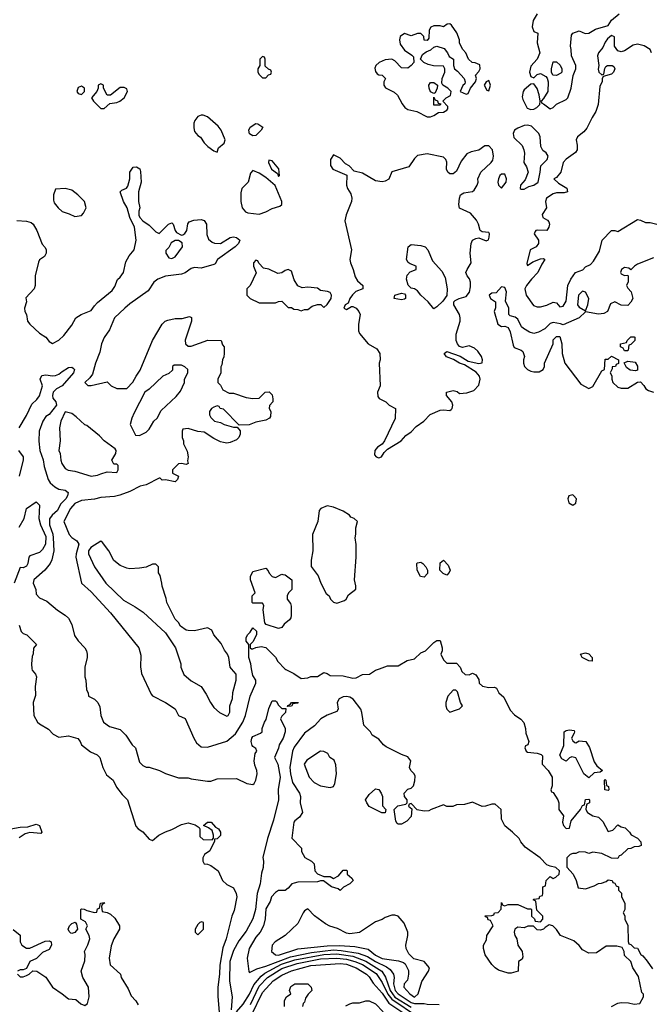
# Model space of a CAD drawing. Header units: inches. Extents: x 2380053 to 2584298, y 380219 to 546618.
# Tile 323 of 656: x 2522068 to 2525976, y 427924 to 434014. Entities that reach past the tile are written whole.
import ezdxf

# ---------------------------------------------------------------- set-up
doc = ezdxf.new("R2010")
doc.units = ezdxf.units.IN
doc.header["$MEASUREMENT"] = 0
doc.layers.add('C5422', color=7, linetype='Continuous')
doc.layers.add('C5423', color=7, linetype='Continuous')

msp = doc.modelspace()

# ---------------------------------------------------------------- linework, layer by layer
at = {"layer": 'C5422', "color": 2}
for points, elevation in [([(2522143.8, 430000), (2522144.7, 429990), (2522165.4, 429965.4), (2522171, 429950), (2522164.7, 429890), (2522165.4, 429834.6), (2522151.3, 429790), (2522156, 429710), (2522178.8, 429670), (2522190, 429658.8), (2522246.8, 429626.8), (2522274.4, 429594.4), (2522310, 429576), (2522370, 429584.9), (2522427.7, 429567.7), (2522442.8, 429550), (2522451.3, 429530), (2522505.8, 429485.8), (2522547.1, 429467.1), (2522564.7, 429450), (2522582.8, 429390), (2522604.5, 429344.5), (2522646, 429310), (2522667.3, 429267.3), (2522701.4, 429221.4), (2522736, 429190), (2522786.6, 429026.6), (2522801, 429010), (2522830.8, 428990.8), (2522870, 428946), (2522890, 428938), (2522929.1, 428970.9), (2522970, 428991.3), (2523010, 429004.7), (2523070, 429036), (2523110, 429046.8), (2523153.7, 429033.7), (2523178, 429018), (2523182, 429010), (2523182, 428962), (2523203.6, 428943.6), (2523258, 428942), (2523267.3, 428952.7), (2523268, 428970), (2523259, 428999), (2523236.4, 429016.4), (2523206, 429030), (2523230, 429051.3), (2523252, 429050), (2523279.6, 429019.6), (2523298, 429010), (2523311.3, 428990), (2523310, 428968), (2523290, 428948), (2523274, 428946), (2523274, 428934), (2523245.4, 428874.6), (2523212, 428850), (2523202, 428830), (2523202, 428810), (2523210, 428794), (2523230, 428792), (2523250, 428782), (2523296, 428750), (2523322, 428690), (2523350, 428664.7), (2523390, 428644.7), (2523406.8, 428610), (2523410.6, 428590), (2523395.2, 428504.8), (2523380.7, 428470), (2523346, 428330), (2523325.3, 428274.7), (2523306.6, 428166.6), (2523304.9, 428110), (2523294.4, 428030), (2523294.6, 427974.6), (2523303.7, 427850)], 26), ([(2522471.3, 430000), (2522471.3, 429950), (2522478, 429930), (2522482, 429870), (2522492, 429850), (2522494, 429830), (2522530, 429812), (2522552, 429790), (2522564.7, 429764.7), (2522571, 429710), (2522586, 429670), (2522623.5, 429643.5), (2522690, 429624.7), (2522724.7, 429590), (2522764.7, 429530), (2522784.7, 429510), (2522810, 429422), (2522830, 429402), (2522850, 429392), (2522870, 429391.3), (2522934, 429370), (2522970, 429351.3), (2523050, 429324.7), (2523110, 429324.7), (2523130, 429318), (2523230, 429304.7), (2523250, 429304.7), (2523290, 429318), (2523410, 429321), (2523474, 429290), (2523510, 429284.7), (2523518, 429290), (2523528.9, 429311.1), (2523537.2, 429350), (2523536, 429370), (2523522.5, 429402.5), (2523519.5, 429430), (2523524.7, 429475.3), (2523535.3, 429490), (2523530, 429506), (2523510, 429518), (2523506, 429526), (2523500.9, 429550), (2523503.7, 429570), (2523510, 429581), (2523559, 429601), (2523568, 429610), (2523568.9, 429631.1), (2523582, 429670), (2523594, 429686), (2523610, 429754), (2523630, 429802), (2523650, 429802), (2523656.9, 429796.9), (2523670, 429774), (2523690, 429754), (2523714, 429754), (2523712, 429730), (2523690, 429706), (2523682, 429690), (2523711.1, 429631.1), (2523710.7, 429610), (2523698, 429570), (2523674, 429530), (2523670, 429508), (2523644.7, 429450), (2523665.5, 429410), (2523678.7, 429330), (2523666.9, 429253.1), (2523668.8, 429190), (2523637.5, 429062.5), (2523601, 428950), (2523571.6, 428831.6), (2523576, 428810), (2523574.8, 428770), (2523564.9, 428735.1), (2523556.3, 428670), (2523537.3, 428610), (2523526.4, 428510), (2523510, 428453.2), (2523470, 428376), (2523423.4, 428316.6), (2523390, 428257.2), (2523368.9, 428190), (2523367.1, 428067.1), (2523382, 427970), (2523377.3, 427890)], 30), ([(2522817.5, 430000), (2522822, 429970), (2522882, 429842), (2522890, 429832), (2522970.9, 429790.9), (2523030, 429752), (2523051.6, 429711.6), (2523091.1, 429691.1), (2523144.7, 429570), (2523161.4, 429541.4), (2523190, 429516), (2523230, 429514.8), (2523350, 429551), (2523403.3, 429596.7), (2523449.6, 429670.4), (2523464.5, 429710), (2523495.1, 429830), (2523529, 429910), (2523528.7, 429930), (2523510, 429958), (2523502.5, 430000)], 34), ([(2523069, 430000), (2523084.5, 429964.5), (2523130, 429926), (2523191.3, 429890), (2523222.8, 429842.8), (2523247.7, 429790), (2523270, 429761), (2523304.7, 429730), (2523350, 429706.8), (2523358, 429710), (2523368.4, 429731.6), (2523368.7, 429770), (2523384.1, 429815.9), (2523387.5, 429852.5), (2523406.6, 429930), (2523406.6, 429966.6), (2523377.9, 430000)], 38), ([(2523709.2, 430000), (2523714.6, 429994.6), (2523764.7, 429970), (2523810, 429938.8), (2523850, 429942.8), (2523870, 429951.3), (2523910, 429951), (2523950, 429976), (2523970, 429970.8), (2523990, 429957.3), (2524070, 429955.5), (2524130, 429940.7), (2524150, 429944), (2524190, 429964.7), (2524232.9, 429967.1), (2524270, 429991.3), (2524294.8, 430000)], 34), ([(2524797.6, 430000), (2524803.6, 429983.6), (2524823.6, 429963.6), (2524850, 429962), (2524870, 429972), (2524890, 429962), (2524910, 429934), (2524912, 429910), (2524931.1, 429891.1), (2524970, 429884), (2525006, 429886), (2525018.8, 429878.8), (2525032, 429850), (2525063, 429823), (2525103.4, 429743.4), (2525130, 429714.8), (2525168, 429688), (2525187.7, 429667.7), (2525198.8, 429630), (2525200.7, 429600.7), (2525218, 429550), (2525211.6, 429528.4), (2525198, 429522), (2525194, 429510), (2525202, 429490), (2525210, 429484.7), (2525270, 429478), (2525294, 429470), (2525302, 429462), (2525301, 429410), (2525338, 429370), (2525362, 429330), (2525363.6, 429276.4), (2525354, 429250), (2525358, 429238), (2525370, 429234), (2525398, 429190), (2525404.7, 429170), (2525404.7, 429130), (2525432, 429090), (2525426, 429050), (2525432, 429030), (2525450, 429012), (2525470, 429014), (2525480.2, 429059.8), (2525538, 429130), (2525550, 429154), (2525562, 429158), (2525568.9, 429191.1), (2525590, 429194), (2525594, 429190), (2525594, 429170), (2525578, 429162), (2525572.7, 429147.3), (2525572, 429130), (2525582, 429110), (2525614, 429090), (2525650, 429082), (2525675.3, 429055.3), (2525710, 428994), (2525739, 429001), (2525770, 429034), (2525790, 429022), (2525815.3, 429015.3), (2525842, 428990), (2525851.6, 428971.6), (2525890, 428952), (2525912, 428930), (2525912.7, 428907.3), (2525899.6, 428900.4), (2525870, 428898), (2525850, 428888), (2525830, 428886), (2525790, 428846), (2525778, 428842), (2525770, 428826), (2525730, 428828), (2525670, 428858), (2525614, 428866), (2525590, 428858), (2525570, 428866), (2525530, 428868), (2525510, 428858), (2525490, 428858), (2525474, 428850), (2525454, 428830), (2525452.7, 428772.7), (2525492, 428730), (2525512, 428690), (2525524.7, 428644.7), (2525570, 428638), (2525623.1, 428656.9), (2525650, 428672), (2525667.3, 428672.7), (2525696.4, 428683.6), (2525710, 428694), (2525734, 428690), (2525738, 428678), (2525750, 428674), (2525758, 428658), (2525774, 428650), (2525774, 428630), (2525791.6, 428611.6), (2525792, 428590), (2525812, 428550), (2525812, 428510), (2525802, 428490), (2525811.6, 428471.6), (2525812, 428450), (2525831.1, 428411.1), (2525832.7, 428312.7), (2525838, 428298), (2525850, 428294), (2525870, 428274), (2525891.1, 428271.1), (2525911.6, 428231.6), (2525923.6, 428223.6), (2525950, 428192), (2525983.5, 428143.5)], 34), ([(2525730, 427911), (2525769.4, 427930.6), (2525790, 427934.8), (2525834.4, 427934.4), (2525870, 427926), (2525906, 427930), (2525928, 427970), (2525927.3, 427987.3), (2525918, 427998), (2525896.5, 428096.5), (2525862, 428150), (2525848.9, 428188.9), (2525810, 428226), (2525808, 428250), (2525795.3, 428275.3), (2525763.1, 428283.1), (2525696.9, 428283.1), (2525638, 428242), (2525590, 428241.2), (2525550, 428262), (2525529, 428289), (2525496, 428316), (2525415.3, 428350), (2525390, 428388), (2525366, 428410), (2525344.7, 428415.3), (2525319.6, 428400.4), (2525310, 428388.7), (2525290, 428382), (2525270, 428386), (2525247.3, 428407.3), (2525212.7, 428407.3), (2525190, 428398), (2525150, 428402), (2525132, 428390), (2525126.8, 428370), (2525131.3, 428350), (2525144.7, 428330), (2525151.3, 428290), (2525178, 428250), (2525182, 428218), (2525176.9, 428203.1), (2525154, 428190), (2525151.6, 428128.4), (2525110, 428118), (2525090, 428118), (2525030, 428135.3), (2525009.5, 428149.5), (2524989, 428170), (2524948.7, 428230), (2524938, 428270), (2524938, 428290), (2524956.4, 428323.6), (2524958, 428350), (2524998, 428410), (2524982, 428442), (2524967.3, 428447.3), (2524962, 428462), (2524950, 428466), (2524948.4, 428471.6), (2524990, 428474), (2525002, 428478), (2525006, 428490), (2525028, 428492), (2525047.3, 428512.7), (2525050, 428554), (2525058, 428538), (2525070, 428534), (2525090, 428542), (2525150, 428542), (2525210, 428514), (2525230, 428514), (2525234, 428510), (2525234, 428470), (2525252.7, 428452.7), (2525258, 428438), (2525290, 428434), (2525306, 428450), (2525306, 428470), (2525267.3, 428507.3), (2525262, 428562), (2525246, 428570), (2525250, 428574), (2525282, 428578), (2525287.3, 428592.7), (2525302, 428598), (2525306, 428610), (2525306, 428650), (2525322, 428658), (2525326, 428690), (2525350, 428714), (2525370, 428702), (2525386, 428710), (2525406, 428730), (2525408, 428750), (2525386, 428770), (2525350, 428778), (2525330, 428788), (2525288, 428830), (2525196.4, 428896.4), (2525168, 428930), (2525158, 428950), (2525118, 428990), (2525070, 429028), (2525048.7, 429070), (2525048, 429130), (2525010, 429162), (2524990, 429162), (2524950, 429149), (2524930, 429148.7), (2524870, 429175.3), (2524819.8, 429160.2), (2524770, 429158), (2524748.4, 429148.4), (2524710, 429148), (2524690, 429158), (2524614, 429130), (2524599.6, 429120.4), (2524570, 429118), (2524528, 429128), (2524490, 429166), (2524478, 429162), (2524474, 429150), (2524494, 429134), (2524490, 429086), (2524463.6, 429056.4), (2524430, 429038), (2524410, 429038), (2524403.1, 429043.1), (2524396.4, 429056.4), (2524386, 429130), (2524408.7, 429151.3), (2524458, 429162), (2524466, 429170), (2524466, 429190), (2524448.7, 429208.7), (2524446, 429230), (2524470, 429254), (2524490, 429262), (2524504, 429276), (2524512.9, 429307.1), (2524516, 429336), (2524509, 429350), (2524489.2, 429370), (2524479.3, 429390), (2524489, 429430), (2524470, 429454), (2524430, 429469.2), (2524336.6, 429516.6), (2524319, 429530), (2524290, 429564), (2524248.7, 429590), (2524238, 429610), (2524197.2, 429650), (2524185.4, 429730), (2524178.3, 429750), (2524131.6, 429811.6), (2524110, 429823.9), (2524090, 429827.4), (2524070, 429825.1), (2524045.7, 429814.3), (2524033.4, 429790), (2524038.8, 429750), (2524030, 429735.3), (2523970, 429713.2), (2523931.3, 429690), (2523893, 429647), (2523830, 429600.9), (2523766, 429514), (2523755.8, 429490), (2523740.4, 429390), (2523743.1, 429350), (2523756.1, 429296.1), (2523799.1, 429230), (2523804.9, 429210), (2523802.8, 429170), (2523818, 429110), (2523799.1, 429080.9), (2523770, 429059), (2523764.9, 429050), (2523752.7, 428952.7), (2523810.9, 428890.9), (2523812, 428870), (2523831.6, 428831.6), (2523874, 428810), (2523890, 428794), (2523894, 428750), (2523911.6, 428731.6), (2523950, 428714), (2523990, 428714), (2524010, 428702), (2524040.4, 428719.6), (2524070, 428754), (2524090, 428754), (2524094, 428750), (2524094, 428730), (2524123.6, 428703.6), (2524131.3, 428690), (2524110.6, 428669.4), (2524071.1, 428648.9), (2524050, 428628.7), (2524039, 428639), (2523998, 428650), (2523947.3, 428687.3), (2523930, 428688), (2523910, 428682), (2523790, 428679), (2523766.4, 428673.6), (2523751, 428669), (2523730, 428642), (2523710, 428628.7), (2523670, 428628.7), (2523650, 428615.3), (2523626.8, 428590), (2523618.8, 428561.2), (2523590, 428515.3), (2523587.3, 428452.7), (2523576, 428410), (2523556, 428370), (2523530, 428339), (2523488, 428270), (2523474.8, 428210), (2523486.8, 428126.8), (2523490, 428122), (2523535.3, 428144.7), (2523590, 428159.6), (2523743, 428217), (2523874.3, 428245.7), (2524010, 428261.3), (2524058.2, 428258.2), (2524161.7, 428241.7), (2524220.8, 428220.8), (2524270, 428189.3), (2524336.9, 428156.9), (2524360, 428140), (2524382, 428110), (2524384.6, 428090), (2524380.2, 428050), (2524392.3, 428010), (2524410, 427989.3), (2524490, 427936.6), (2524510, 427929.4), (2524570, 427930.3), (2524590, 427925.8), (2524664.1, 427924.1)], 34), ([(2521990, 429006), (2522070, 429020.7), (2522118, 429022), (2522170, 429038.8), (2522191, 429030), (2522204.7, 428990), (2522198.8, 428981.2), (2522130, 428986), (2522102, 428978), (2522065.2, 428954.8)], 22), ([(2522054, 428110), (2522070, 428094), (2522090, 428094), (2522110, 428102), (2522126, 428110), (2522148.7, 428131.3), (2522174, 428130), (2522230, 428092), (2522271.3, 428030), (2522331.3, 427990), (2522370, 427958), (2522414.8, 427954.8), (2522446.8, 427926.8), (2522470, 427918), (2522488, 427930), (2522497.2, 427970), (2522493.2, 428030), (2522458, 428090), (2522448, 428130), (2522470, 428194), (2522472.7, 428232.7), (2522468.7, 428251.3), (2522490, 428292), (2522502, 428330), (2522498, 428350), (2522478, 428390), (2522488, 428410), (2522474.6, 428434.6), (2522446, 428450), (2522446, 428510), (2522450, 428514), (2522467.3, 428512.7), (2522483.6, 428503.6), (2522530, 428492), (2522546, 428494), (2522550, 428514), (2522562, 428518), (2522568, 428550), (2522590, 428554), (2522592, 428550), (2522578, 428542), (2522574, 428530), (2522578, 428498), (2522610, 428492), (2522630, 428482), (2522657.3, 428457.3), (2522684.7, 428410), (2522684.7, 428390), (2522651.3, 428330), (2522634.4, 428285.6), (2522620.7, 428210), (2522628, 428168), (2522690.9, 428110.9), (2522696, 428090), (2522739.8, 428019.8), (2522756.9, 427976.9), (2522786.4, 427946.4), (2522802, 427922)], 22), ([(2522027.1, 428387.1), (2522070, 428352), (2522071.6, 428311.6), (2522078, 428298), (2522082, 428290), (2522110, 428272), (2522130, 428272), (2522225.2, 428314.8), (2522250, 428318), (2522262, 428310), (2522264.7, 428290), (2522250, 428264), (2522210, 428244), (2522172.4, 428207.6), (2522131.3, 428190), (2522110, 428146), (2522090, 428138), (2522070, 428138), (2522054, 428130)], 22), ([(2523410, 427878.8), (2523450, 427926), (2523490, 427988), (2523516, 428044), (2523561.4, 428098.6), (2523584, 428116), (2523688.2, 428171.8), (2523770, 428198.6), (2523950, 428233.4), (2524030, 428236.8), (2524130, 428221.2), (2524210, 428191.8), (2524307.8, 428130), (2524331.9, 428091.9), (2524361.1, 428010), (2524390, 427969.4), (2524490, 427906.4)], 30), ([(2523496.5, 427923.5), (2523550, 428036.9), (2523601.7, 428090), (2523690, 428145.2), (2523784, 428176), (2523930, 428205.7), (2524030, 428210.8), (2524090, 428203.2), (2524141.6, 428190), (2524188.7, 428170), (2524274.7, 428114.7), (2524310, 428059.5), (2524346.9, 427986.9), (2524370, 427955.4), (2524530.4, 427850)], 26), ([(2523502.6, 427857.4), (2523570, 427998.4), (2523636.9, 428070), (2523690, 428104.9), (2523750, 428132.2), (2523870, 428164.2), (2524050, 428176.9), (2524090, 428171.9), (2524150.5, 428150), (2524214.9, 428110), (2524230, 428094.9), (2524254.3, 428054.3), (2524310, 427994), (2524351.9, 427931.9), (2524445.7, 427870)], 22), ([(2523706, 427910), (2523707.3, 427947.3), (2523718, 427970), (2523746, 427990), (2523738, 428010), (2523744.7, 428035.3), (2523771.1, 428051.1), (2523850, 428052), (2523871.3, 428030), (2523876, 428010), (2523852.4, 427987.6), (2523837.5, 427962.5), (2523830, 427938), (2523822, 427930), (2523818, 427910)], 18), ([(2524085.1, 427914.9), (2524110, 427928), (2524130, 427932.7), (2524170, 427933.4), (2524210, 427946), (2524230, 427946), (2524270, 427926.8), (2524318, 427878)], 18)]:
    msp.add_lwpolyline(points, dxfattribs=dict(at, elevation=elevation))
for points, elevation in [([(2524750, 429868), (2524718, 429830), (2524704.7, 429790), (2524704.7, 429770), (2524712, 429750), (2524730, 429732), (2524770, 429746), (2524788.9, 429751.1), (2524808, 429770), (2524795.3, 429790), (2524776.4, 429856.4), (2524767.3, 429867.3)], 34), ([(2523726, 429766), (2523727.3, 429772.7), (2523742, 429778), (2523748.9, 429791.1), (2523792, 429790), (2523790, 429786), (2523758, 429782), (2523750, 429768)], 30), ([(2525510, 429542), (2525530, 429554), (2525572, 429550), (2525593.7, 429513.7), (2525623.5, 429423.5), (2525639.6, 429399.6), (2525674, 429370), (2525659.6, 429360.4), (2525623.6, 429356.4), (2525590, 429326), (2525558, 429350), (2525510, 429448), (2525485.4, 429454.6), (2525470, 429448), (2525448.9, 429428.9), (2525423.1, 429443.1), (2525410, 429466), (2525434.6, 429525.4), (2525438, 429610), (2525450, 429618), (2525470, 429622), (2525498, 429618), (2525502, 429610), (2525499.6, 429600.4), (2525482, 429570), (2525490, 429554), (2525503.6, 429543.6)], 34), ([(2523930, 429489), (2523844.7, 429435.3), (2523828.2, 429410), (2523859.1, 429330), (2523890, 429296), (2523930, 429274.8), (2523990, 429266), (2524009, 429271), (2524017.2, 429290), (2524029.3, 429350), (2524024.7, 429404.7), (2524014, 429434), (2523988, 429450), (2523974.6, 429474.6), (2523950, 429488.7)], 38), ([(2524308.4, 429108.4), (2524230, 429148), (2524215.3, 429170), (2524208, 429190), (2524230, 429222), (2524270, 429258), (2524290, 429252), (2524304.7, 429230), (2524312, 429210), (2524312.7, 429152.7), (2524334, 429130), (2524330, 429108.7)], 34), ([(2525710, 429246), (2525688, 429250), (2525686, 429310), (2525690, 429314), (2525694, 429310), (2525698, 429278), (2525711.6, 429271.6), (2525714, 429250)], 34), ([(2523850, 428515.3), (2523830, 428502), (2523821, 428490), (2523790, 428424), (2523711, 428350), (2523648.6, 428311.4), (2523630.7, 428289.3), (2523626.8, 428250), (2523650, 428230.8), (2523668.8, 428228.8), (2523790, 428267.8), (2523970, 428286.4), (2524047.8, 428287.8), (2524142.2, 428282.2), (2524224.7, 428264.7), (2524270, 428229.1), (2524310, 428208.2), (2524412.8, 428192.8), (2524443.5, 428183.5), (2524454, 428174), (2524473.2, 428133.2), (2524474, 428110), (2524467.3, 428072.7), (2524446.8, 428050), (2524444, 428030), (2524481.6, 427990), (2524510, 427967.6), (2524533, 427990), (2524555.5, 428064.5), (2524597.2, 428130), (2524604, 428150), (2524570, 428189), (2524506, 428206), (2524476.5, 428236.5), (2524459, 428270), (2524457.2, 428290), (2524469.2, 428350), (2524469, 428370), (2524446.3, 428426.3), (2524410, 428468.7), (2524390, 428475.3), (2524370, 428475.3), (2524330, 428462), (2524310.7, 428449.3), (2524270, 428434), (2524170, 428369.2), (2524110, 428360.9), (2524090, 428363.7), (2524033.6, 428393.6), (2523987.7, 428407.7), (2523961.2, 428421.2), (2523892.1, 428472.1)], 38), ([(2522390, 428362), (2522384.7, 428364.7), (2522374.6, 428374.6), (2522368.7, 428390), (2522375.3, 428410), (2522390, 428424.7), (2522412, 428432), (2522419.6, 428419.6), (2522424.7, 428390), (2522410, 428368)], 22), ([(2523195.3, 428435.3), (2523182, 428430), (2523170, 428418), (2523154, 428390), (2523154, 428370), (2523170, 428354), (2523206, 428390), (2523206, 428430)], 26)]:
    msp.add_lwpolyline(points, close=True, dxfattribs=dict(at, elevation=elevation))
at = {"layer": 'C5423', "color": 2}
for points, elevation in [([(2525270.8, 434050), (2525244.9, 434010), (2525238.8, 433970), (2525250, 433942), (2525274, 433930), (2525271, 433870), (2525286.8, 433810), (2525270.9, 433769.1), (2525230, 433726), (2525222.8, 433690), (2525230, 433662), (2525250, 433654), (2525270, 433674), (2525290, 433682), (2525323.6, 433663.6), (2525332, 433652), (2525338, 433630), (2525336, 433570), (2525310, 433526), (2525294, 433510), (2525298, 433498), (2525310, 433494), (2525350, 433462), (2525370, 433471.3), (2525389.3, 433490.7), (2525450, 433521), (2525459, 433530), (2525481.2, 433590), (2525492, 433668), (2525509, 433710), (2525508.7, 433730), (2525482, 433790), (2525481.2, 433830), (2525476, 433850), (2525481.5, 433918.5), (2525490, 433931.3), (2525530, 433946), (2525567.7, 433927.7), (2525590, 433930.8), (2525630, 433954.8), (2525710, 433978), (2525730, 434011), (2525778, 434050)], 38), ([(2525978, 433810), (2525969, 433829), (2525932.9, 433852.9), (2525890, 433862.7), (2525863.4, 433856.6), (2525810, 433822), (2525790, 433815.3), (2525770, 433822), (2525749, 433850), (2525748, 433908), (2525730, 433915.3), (2525704.5, 433895.5), (2525690, 433875.3), (2525677.1, 433842.9), (2525650, 433808), (2525644, 433790), (2525652, 433730), (2525647.5, 433707.5), (2525652, 433690), (2525670, 433672), (2525682, 433678), (2525688.4, 433711.6), (2525695.3, 433724.7), (2525706, 433730), (2525734, 433730), (2525744.7, 433724.7), (2525751, 433710), (2525742.8, 433690), (2525730, 433677.2), (2525678, 433662), (2525671.6, 433648.4), (2525671.6, 433631.6), (2525658.5, 433601.5), (2525648, 433490), (2525634, 433446), (2525610.5, 433410), (2525577.5, 433342.5), (2525559.3, 433320.7), (2525518.8, 433290), (2525511, 433270), (2525518, 433238), (2525517.3, 433210), (2525508.1, 433191.9), (2525448.9, 433151.1), (2525430.6, 433130), (2525417.3, 433070), (2525390, 433038), (2525374, 433030), (2525402, 433002), (2525453, 432973), (2525458, 432950), (2525437.1, 432942.9), (2525390, 432942.7), (2525370, 432937.2), (2525326.8, 432910), (2525320.7, 432890), (2525326.8, 432850), (2525301, 432810), (2525304.7, 432790), (2525334, 432774), (2525342.8, 432762.8), (2525346.8, 432750), (2525342.8, 432730), (2525330, 432709.2), (2525272.9, 432712.9), (2525262, 432710), (2525256.9, 432703.1), (2525251.3, 432690), (2525278.8, 432650), (2525278.8, 432630), (2525264.7, 432610), (2525226.8, 432590), (2525206, 432506), (2525210, 432494), (2525244, 432516), (2525290, 432536), (2525310, 432538), (2525318, 432530), (2525298, 432502), (2525274, 432450), (2525234.8, 432410), (2525204, 432370), (2525194, 432350), (2525202, 432310), (2525246.7, 432246.7), (2525270, 432237.3), (2525290, 432237.3), (2525330, 432247.7), (2525370, 432266), (2525390, 432262), (2525410, 432238), (2525430, 432242), (2525450, 432274), (2525459, 432370), (2525479, 432410), (2525508, 432450), (2525552.5, 432467.5), (2525570, 432484.7), (2525600.4, 432499.6), (2525619, 432521), (2525656.6, 432583.4), (2525673.2, 432650), (2525729.2, 432710.8), (2525750.7, 432710.7), (2525770, 432704.7), (2525890, 432778), (2525910, 432774), (2525939.6, 432759.6), (2525970, 432758.8), (2526011.3, 432750)], 38), ([(2522051.1, 432771.1), (2522110, 432768.4), (2522139, 432759), (2522150.4, 432750.4), (2522174.8, 432710), (2522206.4, 432626.4), (2522225.4, 432605.4), (2522231.3, 432590), (2522231.3, 432570), (2522222, 432550), (2522190.9, 432529.1), (2522184.9, 432515.1), (2522162.8, 432430), (2522164.7, 432370), (2522158, 432350), (2522106.8, 432293.2), (2522110.7, 432270), (2522097.3, 432230), (2522098.8, 432210), (2522110.7, 432190), (2522116, 432150), (2522130, 432131.3), (2522190, 432076), (2522230.6, 432050.6), (2522250, 432024.7), (2522270, 432011.3), (2522310, 432031.3), (2522340.2, 432059.8), (2522390, 432124.7), (2522415.3, 432170), (2522449.3, 432190.7), (2522510, 432214.8), (2522530, 432244.7), (2522550, 432264.7), (2522640.2, 432339.8), (2522656.5, 432363.5), (2522672.9, 432407.1), (2522690, 432421), (2522709.3, 432450), (2522724.2, 432515.8), (2522746.3, 432553.7), (2522775.3, 432590), (2522788, 432650), (2522779, 432730), (2522749, 432790), (2522734, 432850), (2522709.5, 432889.5), (2522689, 432950), (2522700.2, 432959.8), (2522728.9, 432971.1), (2522736.5, 432983.5), (2522748.9, 433028.9), (2522749.2, 433070), (2522770, 433102), (2522790, 433104.7), (2522810.9, 433090.9), (2522814.8, 433074.8), (2522818.8, 433010), (2522802.8, 432950), (2522802.8, 432890), (2522811.3, 432850), (2522804.7, 432830), (2522805.4, 432805.4), (2522811.3, 432790), (2522830.7, 432770.7), (2522870, 432742.8), (2522910, 432702), (2522930, 432692), (2522988.7, 432750), (2523010, 432758), (2523018, 432750), (2523031, 432710), (2523038.8, 432698.8), (2523070, 432682), (2523076.4, 432683.6), (2523090, 432692), (2523102, 432710), (2523108.9, 432751.1), (2523116.4, 432763.6), (2523145.2, 432774.8), (2523190, 432778.8), (2523210, 432771.3), (2523224, 432750), (2523225.2, 432685.2), (2523235.9, 432655.9), (2523258, 432638), (2523272.8, 432632.8), (2523310, 432630.7), (2523370, 432666.8), (2523390, 432670.7), (2523410, 432666), (2523430, 432651), (2523421, 432630), (2523401, 432610), (2523291.3, 432530), (2523276.8, 432503.2), (2523270, 432499), (2523190, 432477.2), (2523150, 432482), (2523130, 432475.3), (2523091.8, 432448.2), (2523070, 432439.6), (2522970, 432428.2), (2522923, 432410), (2522897.1, 432390), (2522862.9, 432337.1), (2522750, 432257.6), (2522718.4, 432230), (2522655.5, 432170), (2522624.2, 432095.8), (2522590, 432049), (2522573.4, 432010), (2522563, 431957), (2522536, 431890), (2522517.5, 431822.5), (2522501.4, 431798.6), (2522472, 431770), (2522490, 431752), (2522510, 431752), (2522610, 431774), (2522634, 431750), (2522670, 431734), (2522730, 431734), (2522768.4, 431771.6), (2522788, 431810), (2522813.6, 431846.4), (2522889.2, 432030), (2522950, 432131.3), (2522968.7, 432150), (2522984.1, 432155.9), (2523030, 432166.8), (2523073.6, 432166.4), (2523118, 432178), (2523131.3, 432171.3), (2523130.9, 432149.1), (2523092.7, 432032.7), (2523094, 432010), (2523110, 431994), (2523130, 431994), (2523232.7, 432032.7), (2523314, 432030), (2523323.6, 432003.6), (2523334, 431990), (2523334, 431950), (2523331.6, 431928.4), (2523322, 431910), (2523319.6, 431880.4), (2523312.7, 431867.3), (2523312, 431830), (2523294, 431790), (2523294, 431770), (2523310, 431754), (2523325.4, 431725.4), (2523363.6, 431703.6), (2523390, 431704.7), (2523470, 431678), (2523510, 431672), (2523550, 431674), (2523586, 431710), (2523611.6, 431711.6), (2523630, 431694), (2523634, 431670), (2523634, 431650), (2523612.7, 431627.3), (2523612, 431610), (2523622, 431590), (2523619.6, 431560.4), (2523614, 431550), (2523590, 431538), (2523530, 431524), (2523488, 431508), (2523426, 431506), (2523330, 431606), (2523308.4, 431608.4), (2523302, 431622), (2523290, 431626), (2523270, 431618), (2523254, 431610), (2523242, 431590), (2523242, 431570), (2523250, 431554), (2523274, 431530), (2523310, 431522), (2523334, 431510), (2523390, 431494), (2523414, 431494), (2523432, 431472), (2523431.6, 431451.6), (2523424.7, 431430), (2523410, 431415.3), (2523370, 431399), (2523350, 431395.3), (2523330, 431399), (2523310, 431404), (2523270, 431424), (2523210, 431462), (2523170, 431468), (2523110, 431486), (2523078, 431482), (2523074, 431470), (2523074, 431430), (2523082, 431410), (2523082, 431390), (2523104.7, 431344.7), (2523111, 431311), (2523105.4, 431285.4), (2523111.3, 431270), (2523098, 431262), (2523070, 431268.7), (2523050, 431268), (2523014, 431230), (2523014, 431210), (2523051.3, 431190), (2523044.7, 431170), (2523030, 431155.3), (2522970, 431168), (2522950, 431166), (2522938, 431178), (2522930, 431178), (2522850, 431138), (2522814, 431130), (2522750, 431095.3), (2522687.3, 431072.7), (2522655.3, 431064.7), (2522570, 431059), (2522530, 431049.2), (2522450, 431039.6), (2522410, 431022.4), (2522382.6, 430990), (2522340.7, 430910), (2522374.8, 430830), (2522390, 430811), (2522421, 430790), (2522434, 430770), (2522416.4, 430710), (2522416.3, 430690), (2522451.3, 430530), (2522510, 430476), (2522630, 430346), (2522804.7, 430130), (2522816.9, 430083.1), (2522816, 430010), (2522817.5, 430000)], 34), ([(2525990, 432541.2), (2525890, 432502), (2525872, 432490), (2525850, 432466), (2525836.4, 432476.4), (2525810, 432482), (2525792, 432470), (2525784.7, 432450), (2525790, 432442), (2525810, 432432), (2525830, 432434), (2525834, 432430), (2525832.7, 432392.7), (2525822, 432370), (2525830, 432354), (2525851.3, 432331.3), (2525862, 432290), (2525850, 432266), (2525830, 432246), (2525790, 432248.7), (2525750, 432268.7), (2525723.5, 432256.5), (2525704.7, 432210), (2525682.5, 432197.5), (2525650, 432192.7), (2525570, 432208), (2525530, 432169.2), (2525430, 432126), (2525413.6, 432133.6), (2525370, 432142), (2525350, 432135.3), (2525318, 432102), (2525279.1, 432080.9), (2525250, 432073.2), (2525222, 432082), (2525184.7, 432104.7), (2525174, 432114), (2525150, 432162), (2525133.2, 432173.2), (2525102.7, 432182.7), (2525095.3, 432190), (2525095.3, 432230), (2525074, 432274), (2525079.3, 432330), (2525070, 432358), (2525050, 432362), (2525016, 432324), (2524990, 432322), (2524972, 432310), (2524981, 432290), (2525012, 432270), (2525011.6, 432231.6), (2525004.7, 432210), (2525026.8, 432130), (2525050, 432116), (2525070, 432118.8), (2525090.7, 432110.7), (2525103.5, 432083.5), (2525120.5, 432000.5), (2525127.5, 431987.5), (2525170.9, 431970.9), (2525181, 431961), (2525191, 431930), (2525184.7, 431910), (2525184.7, 431890), (2525191.3, 431870), (2525210, 431851.3), (2525230, 431841), (2525250, 431836), (2525283.1, 431836.9), (2525308, 431850), (2525315.3, 431870), (2525315.3, 431890), (2525368, 432010), (2525370, 432034), (2525390, 432054), (2525410, 432054), (2525422, 432010), (2525424.7, 431950), (2525441, 431890), (2525539.8, 431759.8), (2525590, 431732), (2525614.6, 431745.4), (2525670, 431842), (2525686, 431850), (2525690, 431914), (2525710, 431914), (2525730, 431934), (2525774, 431910), (2525772.7, 431887.3), (2525758, 431882), (2525754, 431870), (2525734, 431866), (2525734, 431854), (2525722, 431830), (2525731.1, 431811.1), (2525731.3, 431790), (2525738, 431770), (2525770, 431741), (2525790, 431734.8), (2525830, 431736), (2525890, 431772), (2525910, 431774), (2525930, 431752), (2525942, 431730), (2525959.8, 431719.8), (2525990, 431711.3)], 38), ([(2522065.6, 431490), (2522110, 431566.8), (2522142.9, 431637.1), (2522174.9, 431665.1), (2522191.5, 431688.5), (2522209, 431750), (2522195.3, 431790), (2522205.6, 431814.4), (2522230, 431818), (2522270, 431811), (2522290, 431814), (2522310, 431820.7), (2522330, 431839.1), (2522370, 431862.4), (2522390, 431864), (2522398.8, 431858.8), (2522406.8, 431850), (2522401.6, 431830), (2522331.3, 431748.7), (2522295.5, 431730), (2522275.3, 431710), (2522270.3, 431690), (2522273.7, 431673.7), (2522292.4, 431650), (2522294.9, 431630), (2522250, 431572.7), (2522230, 431559), (2522210.7, 431530), (2522188.9, 431470), (2522186.4, 431406.4), (2522193.4, 431350), (2522212.8, 431292.8), (2522219.5, 431250), (2522244, 431170), (2522256, 431150), (2522284.5, 431124.5), (2522310.6, 431110.6), (2522350, 431103.8), (2522367.7, 431090), (2522364.4, 431070), (2522354, 431050), (2522321.4, 431018.6), (2522302.3, 430977.7), (2522268.4, 430950), (2522252.9, 430927.1), (2522251.8, 430890), (2522272.5, 430832.5), (2522276.1, 430810), (2522279.3, 430730), (2522267.3, 430672.7), (2522256, 430650), (2522222.8, 430610), (2522154.8, 430550), (2522151, 430530), (2522166.8, 430490), (2522170, 430462), (2522190, 430438), (2522236.8, 430416.8), (2522302, 430362), (2522350, 430332), (2522370, 430312), (2522390, 430274), (2522406.4, 430206.4), (2522430, 430172), (2522472, 430130), (2522482, 430110), (2522484.7, 430090), (2522484.7, 430070), (2522471.3, 430010), (2522471.3, 430000)], 30), ([(2522066.6, 431190), (2522091.3, 431291.3), (2522091, 431311), (2522062.7, 431350)], 30), ([(2522064.7, 430875.3), (2522095.1, 430930), (2522110, 430990.7), (2522170, 431032), (2522190, 431012), (2522186, 430930), (2522196.4, 430890), (2522230, 430818), (2522228.2, 430770), (2522210, 430738), (2522190, 430719.6), (2522130, 430697.2), (2522124.9, 430690), (2522119.1, 430650), (2522110, 430634), (2522090, 430624), (2522070, 430626), (2522034, 430530)], 26), ([(2523377.9, 430000), (2523369.3, 430010), (2523362.7, 430070), (2523353.2, 430090), (2523334.5, 430114.5), (2523314.9, 430154.9), (2523269.6, 430209.6), (2523257.6, 430237.6), (2523230, 430253.2), (2523150, 430234), (2523110, 430235.3), (2523098, 430238), (2523063.1, 430263.1), (2523050, 430286), (2523030, 430306), (2522978, 430410), (2522974.6, 430434.6), (2522948.7, 430510), (2522948.4, 430528.4), (2522936.4, 430576.4), (2522927.3, 430592.7), (2522926, 430630), (2522910, 430646), (2522890, 430646), (2522851.1, 430628.9), (2522810, 430622), (2522750, 430618), (2522730, 430622), (2522690, 430638), (2522650, 430668.7), (2522619, 430730), (2522581.2, 430781.2), (2522570, 430789), (2522508, 430750), (2522492.7, 430730), (2522492.7, 430710), (2522530.5, 430630), (2522601.6, 430530), (2522710, 430424.9), (2522783.5, 430383.5), (2522832, 430350), (2522970, 430222), (2523031.3, 430130), (2523064.7, 430030), (2523064.7, 430010), (2523069, 430000)], 38), ([(2522064.7, 430270), (2522078, 430230), (2522090, 430218), (2522111.3, 430210), (2522171.3, 430150), (2522152.7, 430127.3), (2522151.6, 430091.6), (2522145.4, 430074.6), (2522141, 430030), (2522143.8, 430000)], 26), ([(2523502.5, 430000), (2523497.2, 430030), (2523485.2, 430070), (2523486, 430150), (2523468.7, 430170), (2523468.7, 430190), (2523478, 430210), (2523494.6, 430225.4), (2523510, 430252), (2523532.7, 430232.7), (2523534, 430210), (2523510, 430166), (2523494, 430150), (2523494, 430130), (2523502, 430122), (2523510, 430122), (2523528.4, 430131.6), (2523562, 430138), (2523590, 430131), (2523650, 430070.8), (2523664.4, 430044.4), (2523709.2, 430000)], 34), ([(2524294.8, 430000), (2524343.1, 430016.9), (2524410, 430018), (2524466, 430050), (2524510, 430062), (2524550, 430098), (2524578, 430110), (2524630, 430162), (2524650, 430174), (2524670, 430174), (2524682, 430130), (2524682, 430110), (2524674, 430090), (2524690, 430054), (2524710, 430034), (2524770, 430034), (2524794, 430010), (2524797.6, 430000)], 34)]:
    msp.add_lwpolyline(points, dxfattribs=dict(at, elevation=elevation))
for points, elevation in [([(2524730, 433988), (2524712.7, 433987.3), (2524691, 433969), (2524670, 433975.3), (2524630, 433975.3), (2524611.6, 433968.4), (2524602, 433950), (2524599.6, 433900.4), (2524590, 433886), (2524570, 433888), (2524568, 433910), (2524550, 433928), (2524530, 433928), (2524490, 433914), (2524450, 433928), (2524422, 433910), (2524418, 433890), (2524422, 433862), (2524450, 433824.7), (2524495.3, 433795.3), (2524504.7, 433784.7), (2524506, 433750), (2524491.3, 433730), (2524470, 433713.2), (2524430, 433717.2), (2524390, 433759), (2524370, 433769), (2524330, 433765.2), (2524292, 433750), (2524271.3, 433730), (2524266, 433714), (2524270, 433694), (2524279.6, 433679.6), (2524290, 433672), (2524310.9, 433670.9), (2524330.7, 433650.7), (2524322, 433630), (2524322, 433610), (2524331.6, 433591.6), (2524385.4, 433565.4), (2524406.4, 433546.4), (2524433.7, 433493.7), (2524451.3, 433470), (2524470, 433458.8), (2524526.4, 433446.4), (2524590, 433414), (2524610, 433414), (2524630, 433422), (2524660.4, 433439.6), (2524690, 433442), (2524710, 433454), (2524716.4, 433463.6), (2524716.4, 433476.4), (2524686, 433510), (2524706, 433530), (2524734.6, 433545.4), (2524738, 433570), (2524718, 433590), (2524686, 433610), (2524680.4, 433620.4), (2524682, 433650), (2524698, 433690), (2524698, 433710), (2524690, 433726), (2524629.1, 433729.1), (2524596.5, 433736.5), (2524569.1, 433749.1), (2524548, 433770), (2524561.2, 433798.8), (2524584, 433816), (2524612.5, 433827.5), (2524630, 433844.7), (2524649, 433851), (2524695.5, 433835.5), (2524716, 433810), (2524726, 433786), (2524752, 433770), (2524751.3, 433730), (2524758, 433710), (2524776.3, 433696.3), (2524818, 433650), (2524824.7, 433630), (2524822, 433618), (2524810, 433606), (2524794, 433570), (2524830, 433554), (2524842, 433558), (2524858, 433590), (2524888, 433630), (2524895.3, 433650), (2524888.4, 433671.6), (2524910, 433694), (2524918, 433710), (2524914.6, 433734.6), (2524887.3, 433747.3), (2524868.4, 433748.4), (2524846, 433770), (2524828, 433810), (2524809, 433829), (2524789.2, 433869.2), (2524788.7, 433890), (2524772.9, 433932.9), (2524740.4, 433980.4)], 38), ([(2523570, 433786), (2523554, 433770), (2523554, 433730), (2523542, 433710), (2523542, 433690), (2523550, 433674), (2523570, 433654), (2523590, 433654), (2523607.3, 433672.7), (2523622, 433678), (2523626, 433690), (2523622, 433702), (2523607.3, 433707.3), (2523587.3, 433727.3), (2523586, 433770), (2523582, 433782)], 38), ([(2525390, 433669), (2525366, 433670), (2525358, 433690), (2525358, 433710), (2525370, 433754), (2525390, 433754), (2525412.7, 433732.7), (2525422, 433710), (2525422, 433690), (2525416.9, 433683.1)], 38), ([(2522450, 433602), (2522430, 433595.3), (2522421, 433570), (2522430, 433558), (2522450, 433552), (2522468, 433570), (2522468, 433590)], 38), ([(2522570, 433618), (2522554, 433610), (2522554, 433590), (2522544.7, 433570), (2522511.3, 433530), (2522524.7, 433510), (2522570, 433464.7), (2522590, 433464.7), (2522624.7, 433495.3), (2522670, 433502.8), (2522688, 433510), (2522715.3, 433530), (2522735.3, 433570), (2522730, 433586), (2522714.6, 433594.6), (2522690, 433595.3), (2522630, 433548), (2522610, 433548), (2522586, 433590), (2522586, 433610)], 38), ([(2524630, 433558), (2524610, 433568), (2524601.2, 433590), (2524599, 433610), (2524610, 433624.7), (2524630, 433624.7), (2524654, 433610), (2524652, 433590), (2524638, 433562)], 38), ([(2524970, 433638), (2524954, 433630), (2524942, 433610), (2524958, 433578), (2524970, 433574), (2524982, 433610)], 38), ([(2525250, 433618), (2525230, 433615.3), (2525190, 433579.3), (2525183, 433570), (2525177.3, 433537.3), (2525181.1, 433521.1), (2525207.7, 433467.7), (2525230, 433458.8), (2525250, 433461), (2525268, 433470), (2525286, 433490), (2525288, 433510), (2525282, 433550), (2525269.3, 433589.3)], 38), ([(2524630, 433486), (2524630, 433534), (2524638, 433518), (2524652.7, 433512.7), (2524658, 433498), (2524674, 433494), (2524670, 433486)], 38), ([(2523190, 433423.7), (2523170, 433416), (2523150.8, 433390), (2523146.2, 433373.8), (2523145.2, 433345.2), (2523150, 433322), (2523170, 433298), (2523186.8, 433286.8), (2523210, 433252), (2523232, 433230), (2523270, 433202), (2523290, 433194), (2523299, 433221), (2523333.2, 433250), (2523339, 433270), (2523314, 433330), (2523296.2, 433356.2), (2523230, 433412.7), (2523203.2, 433423.2)], 38), ([(2523510, 433295.3), (2523490, 433308.7), (2523485.2, 433330), (2523494, 433350), (2523530, 433373), (2523542, 433370), (2523572, 433350), (2523562, 433330), (2523530, 433298)], 34), ([(2525210, 433360.7), (2525190, 433359.6), (2525150, 433342.9), (2525130.7, 433330), (2525121.6, 433310), (2525124.9, 433284.9), (2525176.5, 433236.5), (2525187.7, 433210), (2525190.7, 433189.3), (2525187.3, 433130), (2525204.9, 433104.9), (2525213.4, 433070), (2525195.9, 433024.1), (2525166, 432990), (2525164.7, 432970), (2525170, 432966), (2525190, 432966), (2525218, 432982), (2525250, 432991), (2525275.3, 433010), (2525289.2, 433070), (2525292.7, 433110), (2525332.3, 433150), (2525338, 433170), (2525325.2, 433190), (2525305.8, 433205.8), (2525291.8, 433230), (2525289.5, 433290), (2525279.5, 433310), (2525234.9, 433354.9)], 38), ([(2524946.2, 433233.8), (2524910, 433206.6), (2524862.5, 433197.5), (2524835.5, 433184.5), (2524800.3, 433139.7), (2524770, 433077.2), (2524750, 433060.9), (2524730, 433060.9), (2524717.2, 433070), (2524709.4, 433090), (2524711.9, 433131.9), (2524704, 433150), (2524690, 433164), (2524590, 433185.2), (2524530, 433174), (2524510, 433155.3), (2524475.8, 433104.2), (2524370, 433073.2), (2524352.4, 433027.6), (2524330, 433015.1), (2524310, 433011.8), (2524270, 433017.6), (2524190, 433064), (2524138, 433078), (2524106, 433110), (2524083.1, 433123.1), (2524050, 433158), (2524010, 433178), (2523992, 433150), (2523991.6, 433111.6), (2524004.7, 433090), (2524092, 433052), (2524090.8, 432990), (2524096, 432970), (2524117.6, 432937.6), (2524122.4, 432910), (2524120.4, 432890), (2524087.5, 432807.5), (2524079.3, 432770), (2524120.4, 432590), (2524110.4, 432530), (2524114, 432510), (2524132, 432470), (2524143, 432423), (2524158, 432398), (2524190.9, 432369.1), (2524191.3, 432350), (2524147.1, 432332.9), (2524126.8, 432313.2), (2524111, 432290), (2524099.8, 432260.2), (2524082, 432250), (2524074, 432230), (2524090, 432222), (2524120.2, 432239.8), (2524130, 432241), (2524150.4, 432230.4), (2524167.3, 432210), (2524175.5, 432190), (2524164.7, 432130), (2524164.7, 432090), (2524170, 432074), (2524224.7, 432010), (2524278, 431978), (2524296, 431950), (2524298, 431910), (2524291.3, 431888.7), (2524298, 431750), (2524282, 431710), (2524283.6, 431683.6), (2524291.6, 431671.6), (2524334, 431650), (2524354, 431630), (2524394, 431610), (2524391.6, 431548.4), (2524324.7, 431410), (2524311.3, 431388.7), (2524282, 431370), (2524264.7, 431350), (2524263.6, 431323.6), (2524274, 431310), (2524290, 431304.7), (2524306, 431310), (2524323.1, 431336.9), (2524343.1, 431356.9), (2524428, 431410), (2524458, 431442), (2524490, 431464.7), (2524521.2, 431498.8), (2524568, 431530), (2524607.3, 431572.7), (2524670, 431598), (2524690, 431601), (2524730, 431596), (2524737.5, 431602.5), (2524744, 431610), (2524749, 431630), (2524742, 431650), (2524708.7, 431690), (2524708.7, 431711.3), (2524750, 431721), (2524774.4, 431714.4), (2524790, 431702), (2524834.6, 431705.4), (2524879, 431721), (2524910, 431754), (2524917.2, 431790), (2524912.3, 431810), (2524893.4, 431833.4), (2524820.2, 431880.2), (2524789.6, 431889.6), (2524752.9, 431912.9), (2524709.6, 431929.6), (2524695.3, 431950), (2524710, 431961), (2524794, 431934), (2524842, 431902), (2524910, 431887.7), (2524929.1, 431890.9), (2524930, 431894), (2524932, 431910), (2524924.5, 431930), (2524903.6, 431963.6), (2524882.9, 431982.9), (2524850, 431996), (2524807, 431987), (2524790, 431993.2), (2524776, 432010), (2524769.3, 432030), (2524769.3, 432070), (2524792.7, 432150), (2524793.2, 432170), (2524789, 432190), (2524754, 432250), (2524755.3, 432270), (2524762.7, 432277.3), (2524788, 432290), (2524830, 432301), (2524852.1, 432327.9), (2524858, 432362), (2524857, 432390), (2524851.5, 432411.5), (2524837.2, 432430), (2524829.2, 432450), (2524836, 432470), (2524860.9, 432510), (2524856, 432570), (2524861.2, 432630), (2524869, 432650), (2524890, 432661), (2524910, 432664.7), (2524953.6, 432646.4), (2524968.4, 432651.6), (2524974, 432670), (2524975.3, 432690), (2524970, 432698), (2524930, 432702), (2524918, 432710), (2524906.6, 432750), (2524893.6, 432773.6), (2524858, 432818), (2524790, 432849), (2524786, 432870), (2524789, 432910), (2524795.3, 432930), (2524816.5, 432943.5), (2524869, 432951), (2524880.2, 432959.8), (2524899, 432990), (2524904, 433010), (2524902.7, 433030), (2524921.2, 433070), (2524985.2, 433130), (2524995.3, 433144.7), (2525000.7, 433170), (2524994.5, 433210), (2524970, 433233.6)], 38), ([(2523610, 433146), (2523606.8, 433130), (2523626.8, 433090), (2523663.6, 433063.6), (2523670, 433044.7), (2523675.3, 433050), (2523672.1, 433092.1), (2523630, 433142)], 38), ([(2523510, 433082), (2523495.3, 433064.7), (2523482, 433010), (2523442, 432970), (2523436.9, 432943.1), (2523436, 432890), (2523444.7, 432850), (2523465.4, 432825.4), (2523479.6, 432819.6), (2523550, 432811.3), (2523590, 432824.7), (2523630, 432846), (2523678.4, 432861.6), (2523689, 432870), (2523689.3, 432890), (2523649.3, 432989.3), (2523590, 433039), (2523550, 433064)], 38), ([(2525050, 433059.3), (2525038.8, 433050), (2525030.7, 433030), (2525027.3, 433010), (2525031, 432991), (2525050, 432972), (2525078, 433010), (2525080.9, 433030), (2525070, 433059)], 38), ([(2522350, 432969), (2522290, 432966), (2522278, 432930), (2522276.9, 432896.9), (2522282, 432882), (2522306, 432850), (2522330, 432826.8), (2522373.7, 432813.7), (2522410, 432796), (2522450, 432802), (2522463.1, 432816.9), (2522479, 432850), (2522468, 432890), (2522428, 432930), (2522390, 432959)], 38), ([(2523050, 432648), (2523030, 432648), (2523005.4, 432634.6), (2522990, 432606), (2522972.7, 432587.3), (2522972, 432570), (2522990, 432542), (2523010, 432538), (2523030, 432546.8), (2523075.3, 432610), (2523074, 432634)], 34), ([(2524630, 432226), (2524595.3, 432270), (2524549.4, 432309.4), (2524530, 432337.2), (2524510, 432349.2), (2524490, 432353.2), (2524472, 432372), (2524462, 432410), (2524465.8, 432434.2), (2524485.1, 432454.9), (2524522, 432470), (2524522, 432490), (2524484.1, 432504.1), (2524472.3, 432512.3), (2524461.2, 432530), (2524472.3, 432610), (2524490, 432623.8), (2524550, 432618.4), (2524576.3, 432610), (2524594, 432590), (2524621.7, 432521.7), (2524679.6, 432459.6), (2524700.4, 432420.4), (2524714, 432350), (2524710.9, 432309.1), (2524686.4, 432273.6), (2524650, 432238)], 38), ([(2523530, 432526), (2523514, 432510), (2523514, 432490), (2523531.6, 432448.4), (2523494, 432370), (2523474, 432350), (2523474, 432310), (2523494, 432290), (2523550, 432262), (2523650, 432262), (2523668.4, 432271.6), (2523690, 432274), (2523730, 432234), (2523750, 432234), (2523763.6, 432223.6), (2523790, 432222), (2523810, 432214), (2523830, 432222), (2523850, 432222), (2523878, 432242), (2523910, 432252), (2523931.6, 432251.6), (2523950, 432234), (2523970, 432252), (2523995.3, 432290), (2523998, 432310), (2523990, 432326), (2523972.9, 432332.9), (2523930, 432339), (2523910, 432352.7), (2523850, 432359), (2523816.4, 432356.4), (2523790, 432368), (2523766, 432406), (2523750, 432458), (2523730, 432468), (2523710, 432462), (2523690, 432448.7), (2523664.7, 432444.7), (2523610, 432472), (2523576.4, 432476.4), (2523547.3, 432507.3), (2523542, 432522)], 38), ([(2524430, 432280.9), (2524386, 432290), (2524388.7, 432310), (2524430, 432322.8), (2524450, 432318), (2524456, 432310), (2524454.8, 432290), (2524450, 432286)], 38), ([(2525550, 432335.3), (2525526, 432310), (2525518.8, 432250), (2525530, 432236), (2525570, 432214), (2525584, 432250), (2525589, 432290), (2525570, 432328)], 38), ([(2525810, 431966), (2525802, 431982), (2525786, 431990), (2525786, 432010), (2525822, 432018), (2525826, 432030), (2525850, 432052), (2525870, 432052), (2525874, 432050), (2525874, 432030), (2525850, 432006), (2525838, 432002), (2525834, 431970), (2525830, 431966)], 38), ([(2523070, 431878), (2523023.6, 431876.4), (2523014, 431870), (2523012.7, 431847.3), (2522990, 431826), (2522954, 431810), (2522870, 431728), (2522842, 431710), (2522776.9, 431583.1), (2522762, 431550), (2522752, 431510), (2522784.7, 431444.7), (2522810, 431442), (2522850, 431462), (2522870, 431482), (2522898, 431530), (2522918, 431550), (2522943.1, 431596.9), (2523036.5, 431683.5), (2523063.1, 431716.9), (2523088, 431770), (2523088, 431790), (2523108, 431830), (2523108, 431850), (2523090, 431868)], 34), ([(2525878, 431842), (2525845.6, 431845.6), (2525823.1, 431863.1), (2525807.3, 431892.7), (2525830, 431902), (2525876, 431896), (2525891.6, 431871.6), (2525890, 431846)], 38), ([(2522350, 431588), (2522323, 431530), (2522314.8, 431490), (2522318.8, 431410), (2522311, 431350), (2522318.8, 431330), (2522322, 431290), (2522328.5, 431268.5), (2522350, 431238.8), (2522368.2, 431228.2), (2522410, 431222), (2522510, 431191), (2522550, 431196), (2522570, 431206), (2522610, 431218), (2522670, 431214), (2522678, 431230), (2522676.4, 431256.4), (2522670, 431266), (2522650, 431266), (2522638, 431290), (2522662, 431330), (2522664, 431350), (2522659.3, 431359.3), (2522590, 431409), (2522561.2, 431441.2), (2522484, 431504), (2522470, 431509), (2522418, 431558), (2522390, 431578)], 34), ([(2525490, 431075.1), (2525466.8, 431070), (2525458.8, 431050), (2525465.5, 431025.5), (2525490, 431011), (2525510, 431024.7), (2525512.7, 431050), (2525497.2, 431070)], 38), ([(2523970, 431006.6), (2523932, 430990), (2523922, 430978), (2523913.4, 430910), (2523880.5, 430830), (2523881.6, 430730), (2523870.9, 430670.9), (2523871.3, 430631.3), (2523914.4, 430574.4), (2523931, 430530), (2523964.5, 430464.5), (2523982, 430450), (2523992, 430430), (2524010, 430412), (2524030, 430404.7), (2524078, 430422), (2524088, 430430), (2524103.1, 430456.9), (2524147.3, 430492.7), (2524148, 430512), (2524139, 430550), (2524149.2, 430690), (2524149.1, 430769.1), (2524144, 430810), (2524148.9, 430831.1), (2524148.7, 430871.3), (2524158, 430910), (2524138, 430930), (2524118, 430938), (2524108.7, 430950), (2524070, 430973.6), (2524010, 430998.7)], 38), ([(2524570, 430566), (2524548, 430570), (2524528, 430610), (2524526, 430650), (2524530, 430654), (2524550, 430658), (2524562, 430650), (2524582, 430630), (2524592, 430610), (2524591.3, 430588.7)], 34), ([(2524710, 430578), (2524688.9, 430588.9), (2524668.7, 430610), (2524670, 430654), (2524690, 430672), (2524719.8, 430639.8), (2524731, 430610), (2524725.4, 430594.6)], 34), ([(2523650, 430564.7), (2523690, 430584.7), (2523696.4, 430583.6), (2523710, 430581), (2523751.3, 430550), (2523752, 430490), (2523731.1, 430468.9), (2523722, 430450), (2523722, 430430), (2523742.8, 430402.8), (2523747.3, 430387.3), (2523748.2, 430330), (2523744.7, 430315.3), (2523737.4, 430302.6), (2523704.9, 430275.1), (2523690, 430254), (2523670, 430249.3), (2523594, 430274), (2523584, 430284), (2523575.3, 430364.7), (2523578, 430390), (2523570, 430406), (2523510, 430406), (2523506, 430410), (2523506, 430450), (2523526, 430470), (2523495.3, 430550), (2523495.3, 430570), (2523510, 430602), (2523590, 430622), (2523605.4, 430605.4), (2523611.3, 430590), (2523630, 430571.3)], 34), ([(2525610, 430046), (2525590, 430048), (2525548, 430070), (2525538, 430090), (2525570, 430098), (2525590, 430091.3), (2525611.3, 430070)], 34)]:
    msp.add_lwpolyline(points, close=True, dxfattribs=dict(at, elevation=elevation))

doc.saveas('drawing.dxf')
